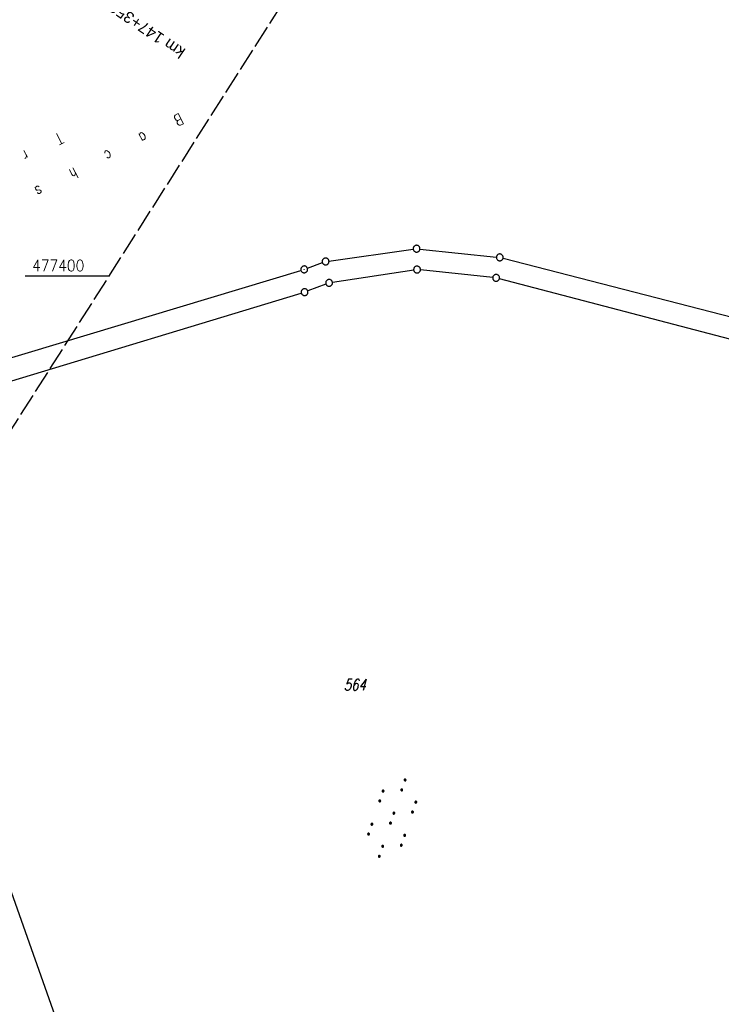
# Model space of a CAD drawing. Extents: x 510526 to 513920, y 467229 to 478797.
# Tile 447 of 467: x 513208 to 513362, y 477240 to 477456. Entities that reach past the tile are written whole.
import ezdxf

# ---------------------------------------------------------------- set-up
doc = ezdxf.new("R2010")
doc.units = 0
doc.header["$LTSCALE"] = 10
doc.header["$MEASUREMENT"] = 0
doc.linetypes.add('LT00', pattern=[0])
doc.linetypes.add('LT14', pattern=[0.6, 0.5, -0.1])
doc.layers.get('0').update_dxf_attribs({"linetype": 'LT00'})
doc.layers.add('-BLATT_87-RAND', color=7, linetype='LT14', plot=False)
for name, color, linetype in [('-EL-020', 250, 'LT00'), ('DFK_BES-NAME', 255, 'LT00'), ('DFK_FLUR_NR', 250, 'LT00'), ('DFK_GZPKT', 250, 'LT00'), ('DFK_KATASTER', 250, 'LT00'), ('DFK_NUTZUNG', 250, 'LT00'), ('DFK_TOPO-SYM', 252, 'LT00'), ('V87_RASTER', 250, 'LT00')]:
    doc.layers.add(name, color=color, linetype=linetype)
doc.styles.add('Arial', font='ARIAL.TTF')
doc.styles.get("Standard").update_dxf_attribs({"font": 'romans.shx'})

# ---------------------------------------------------------------- blocks, each defined once
blk = doc.blocks.new('SYMB7110')
at = {"color": 0, "linetype": 'ByBlock'}
for p, q in [((-0.515, 0.392919), (-0.515, 0.367081)), ((-0.51, 0.362895), (-0.51, 0.397105)), ((-0.505, 0.399164), (-0.505, 0.360836)), ((-0.5, 0.360204), (-0.5, 0.399796)), ((-0.495, 0.399164), (-0.495, 0.360836)), ((-0.49, 0.362895), (-0.49, 0.397105)), ((-0.485, 0.392919), (-0.485, 0.367081)), ((-0.48, 0.379874), (-0.48, 0.380145)), ((-0.285, 0.392919), (-0.285, 0.367081)), ((-0.28, 0.362895), (-0.28, 0.397105)), ((-0.275, 0.399164), (-0.275, 0.360836)), ((-0.27, 0.360204), (-0.27, 0.399796)), ((-0.265, 0.399164), (-0.265, 0.360836)), ((-0.26, 0.362895), (-0.26, 0.397105)), ((-0.255, 0.392919), (-0.255, 0.367081)), ((-0.25, 0.379874), (-0.25, 0.380146)), ((0.255, 0.392919), (0.255, 0.367081)), ((0.26, 0.362895), (0.26, 0.397105)), ((0.265, 0.399164), (0.265, 0.360836)), ((0.27, 0.360204), (0.27, 0.399796)), ((0.275, 0.399164), (0.275, 0.360836)), ((0.28, 0.362895), (0.28, 0.397105)), ((0.285, 0.392919), (0.285, 0.367081)), ((0.29, 0.379874), (0.29, 0.380145)), ((0.485, 0.392919), (0.485, 0.367081)), ((0.49, 0.362895), (0.49, 0.397105)), ((0.495, 0.399164), (0.495, 0.360836)), ((0.5, 0.360204), (0.5, 0.399796)), ((0.505, 0.399164), (0.505, 0.360836)), ((0.51, 0.362895), (0.51, 0.397105)), ((0.515, 0.392919), (0.515, 0.367081)), ((0.52, 0.379874), (0.52, 0.380146)), ((-0.9, 0.012919), (-0.9, -0.012919)), ((-0.895, -0.017106), (-0.895, 0.017105)), ((-0.89, 0.019164), (-0.89, -0.019164)), ((-0.885, -0.019797), (-0.885, 0.019796)), ((-0.88, 0.019164), (-0.88, -0.019164)), ((-0.875, -0.017106), (-0.875, 0.017105)), ((-0.87, 0.012919), (-0.87, -0.012919)), ((-0.865, -0.000126), (-0.865, 0.000145)), ((-0.67, 0.012919), (-0.67, -0.012919)), ((-0.665, -0.017106), (-0.665, 0.017105)), ((-0.66, 0.019164), (-0.66, -0.019164)), ((-0.655, -0.019797), (-0.655, 0.019796)), ((-0.65, 0.019164), (-0.65, -0.019164)), ((-0.645, -0.017106), (-0.645, 0.017105)), ((-0.64, 0.012919), (-0.64, -0.012919)), ((-0.635, -0.000126), (-0.635, 0.000145)), ((-0.13, 0.012919), (-0.13, -0.012919)), ((-0.125, -0.017105), (-0.125, 0.017105)), ((-0.12, 0.019164), (-0.12, -0.019164)), ((-0.115, -0.019796), (-0.115, 0.019796)), ((-0.11, 0.019164), (-0.11, -0.019164)), ((-0.105, -0.017105), (-0.105, 0.017105)), ((-0.1, 0.012919), (-0.1, -0.012919)), ((-0.095, -0.000126), (-0.095, 0.000146)), ((0.1, 0.012919), (0.1, -0.012919)), ((0.105, -0.017105), (0.105, 0.017105)), ((0.11, 0.019164), (0.11, -0.019164)), ((0.115, -0.019796), (0.115, 0.019796)), ((0.12, 0.019164), (0.12, -0.019164)), ((0.125, -0.017105), (0.125, 0.017105)), ((0.13, 0.012919), (0.13, -0.012919)), ((0.135, -0.000126), (0.135, 0.000146)), ((0.64, 0.012919), (0.64, -0.012919)), ((0.645, -0.017105), (0.645, 0.017105)), ((0.65, 0.019164), (0.65, -0.019164)), ((0.655, -0.019796), (0.655, 0.019796)), ((0.66, 0.019164), (0.66, -0.019164)), ((0.665, -0.017105), (0.665, 0.017105)), ((0.67, 0.012919), (0.67, -0.012919)), ((0.675, -0.000126), (0.675, 0.000146)), ((0.87, 0.012919), (0.87, -0.012919)), ((0.875, -0.017105), (0.875, 0.017105)), ((0.88, 0.019164), (0.88, -0.019164)), ((0.885, -0.019796), (0.885, 0.019796)), ((0.89, 0.019164), (0.89, -0.019164)), ((0.895, -0.017105), (0.895, 0.017105)), ((0.9, 0.012919), (0.9, -0.012919)), ((0.905, -0.000126), (0.905, 0.000146)), ((-0.515, -0.367081), (-0.515, -0.392919)), ((-0.51, -0.397105), (-0.51, -0.362895)), ((-0.505, -0.360836), (-0.505, -0.399164)), ((-0.5, -0.399796), (-0.5, -0.360204)), ((-0.495, -0.360836), (-0.495, -0.399164)), ((-0.49, -0.397106), (-0.49, -0.362895)), ((-0.485, -0.367081), (-0.485, -0.392919)), ((-0.48, -0.380126), (-0.48, -0.379855)), ((-0.285, -0.367081), (-0.285, -0.392919)), ((-0.28, -0.397105), (-0.28, -0.362895)), ((-0.275, -0.360836), (-0.275, -0.399164)), ((-0.27, -0.399796), (-0.27, -0.360204)), ((-0.265, -0.360836), (-0.265, -0.399164)), ((-0.26, -0.397105), (-0.26, -0.362895)), ((-0.255, -0.367081), (-0.255, -0.392919)), ((-0.25, -0.380126), (-0.25, -0.379855)), ((0.255, -0.367081), (0.255, -0.392919)), ((0.26, -0.397105), (0.26, -0.362895)), ((0.265, -0.360836), (0.265, -0.399164)), ((0.27, -0.399796), (0.27, -0.360204)), ((0.275, -0.360836), (0.275, -0.399164)), ((0.28, -0.397105), (0.28, -0.362895)), ((0.285, -0.367081), (0.285, -0.392919)), ((0.29, -0.380126), (0.29, -0.379855)), ((0.485, -0.367081), (0.485, -0.392919)), ((0.49, -0.397105), (0.49, -0.362895)), ((0.495, -0.360836), (0.495, -0.399164)), ((0.5, -0.399796), (0.5, -0.360204)), ((0.505, -0.360836), (0.505, -0.399164)), ((0.51, -0.397105), (0.51, -0.362895)), ((0.515, -0.367081), (0.515, -0.392919)), ((0.52, -0.380126), (0.52, -0.379855))]:
    blk.add_line(p, q, dxfattribs=at)
for points in [[(-0.48, 0.38), (-0.481981, 0.388678), (-0.48753, 0.395637), (-0.49555, 0.399499), (-0.50445, 0.399499), (-0.51247, 0.395637), (-0.518019, 0.388678), (-0.52, 0.38), (-0.518019, 0.371322), (-0.51247, 0.364363), (-0.50445, 0.360501), (-0.49555, 0.360501), (-0.48753, 0.364363), (-0.481981, 0.371322), (-0.48, 0.38)], [(-0.25, 0.38), (-0.251981, 0.388678), (-0.25753, 0.395637), (-0.26555, 0.399499), (-0.27445, 0.399499), (-0.28247, 0.395637), (-0.288019, 0.388678), (-0.29, 0.38), (-0.288019, 0.371322), (-0.28247, 0.364363), (-0.27445, 0.360501), (-0.26555, 0.360501), (-0.25753, 0.364363), (-0.251981, 0.371322), (-0.25, 0.38)], [(0.29, 0.38), (0.288019, 0.388678), (0.28247, 0.395637), (0.27445, 0.399499), (0.26555, 0.399499), (0.25753, 0.395637), (0.251981, 0.388678), (0.25, 0.38), (0.251981, 0.371322), (0.25753, 0.364363), (0.26555, 0.360501), (0.27445, 0.360501), (0.28247, 0.364363), (0.288019, 0.371322), (0.29, 0.38)], [(0.52, 0.38), (0.518019, 0.388678), (0.51247, 0.395637), (0.50445, 0.399499), (0.495549, 0.399499), (0.48753, 0.395637), (0.481981, 0.388678), (0.48, 0.38), (0.481981, 0.371322), (0.48753, 0.364363), (0.495549, 0.360501), (0.50445, 0.360501), (0.51247, 0.364363), (0.518019, 0.371322), (0.52, 0.38)], [(-0.865, 0), (-0.866981, 0.008678), (-0.87253, 0.015637), (-0.88055, 0.019498), (-0.88945, 0.019498), (-0.89747, 0.015637), (-0.903019, 0.008678), (-0.905, 0)], [(-0.905, 0), (-0.903019, -0.008678), (-0.89747, -0.015637), (-0.88945, -0.019499), (-0.88055, -0.019499), (-0.87253, -0.015637), (-0.866981, -0.008678), (-0.865, 0)], [(-0.635, 0), (-0.636981, 0.008678), (-0.64253, 0.015637), (-0.65055, 0.019498), (-0.65945, 0.019498), (-0.66747, 0.015637), (-0.673019, 0.008678), (-0.675, 0)], [(-0.675, 0), (-0.673019, -0.008678), (-0.66747, -0.015637), (-0.65945, -0.019499), (-0.65055, -0.019499), (-0.64253, -0.015637), (-0.636981, -0.008678), (-0.635, 0)], [(-0.095, 0), (-0.096981, 0.008678), (-0.10253, 0.015637), (-0.11055, 0.019499), (-0.11945, 0.019499), (-0.12747, 0.015637), (-0.133019, 0.008678), (-0.135, 0)], [(-0.135, 0), (-0.133019, -0.008678), (-0.12747, -0.015637), (-0.11945, -0.019499), (-0.11055, -0.019499), (-0.10253, -0.015637), (-0.096981, -0.008678), (-0.095, 0)], [(0.135, 0), (0.133019, 0.008678), (0.12747, 0.015637), (0.11945, 0.019499), (0.11055, 0.019499), (0.10253, 0.015637), (0.096981, 0.008678), (0.095, 0)], [(0.095, 0), (0.096981, -0.008678), (0.10253, -0.015637), (0.11055, -0.019499), (0.11945, -0.019499), (0.12747, -0.015637), (0.133019, -0.008678), (0.135, 0)], [(0.675, 0), (0.673019, 0.008678), (0.66747, 0.015637), (0.65945, 0.019499), (0.65055, 0.019499), (0.64253, 0.015637), (0.636981, 0.008678), (0.635, 0)], [(0.635, 0), (0.636981, -0.008678), (0.64253, -0.015637), (0.65055, -0.019499), (0.65945, -0.019499), (0.66747, -0.015637), (0.673019, -0.008678), (0.675, 0)], [(0.905, 0), (0.903019, 0.008678), (0.89747, 0.015637), (0.88945, 0.019499), (0.88055, 0.019499), (0.87253, 0.015637), (0.866981, 0.008678), (0.865, 0)], [(0.865, 0), (0.866981, -0.008678), (0.87253, -0.015637), (0.88055, -0.019499), (0.88945, -0.019499), (0.89747, -0.015637), (0.903019, -0.008678), (0.905, 0)], [(-0.48, -0.38), (-0.481981, -0.371322), (-0.48753, -0.364363), (-0.49555, -0.360501), (-0.50445, -0.360501), (-0.51247, -0.364363), (-0.518019, -0.371322), (-0.52, -0.38), (-0.518019, -0.388678), (-0.51247, -0.395637), (-0.50445, -0.399499), (-0.49555, -0.399499), (-0.48753, -0.395637), (-0.481981, -0.388678), (-0.48, -0.38)], [(-0.25, -0.38), (-0.251981, -0.371322), (-0.25753, -0.364363), (-0.26555, -0.360501), (-0.27445, -0.360501), (-0.28247, -0.364363), (-0.288019, -0.371322), (-0.29, -0.38), (-0.288019, -0.388678), (-0.28247, -0.395637), (-0.27445, -0.399499), (-0.26555, -0.399499), (-0.25753, -0.395637), (-0.251981, -0.388678), (-0.25, -0.38)], [(0.29, -0.38), (0.288019, -0.371322), (0.28247, -0.364363), (0.27445, -0.360501), (0.26555, -0.360501), (0.25753, -0.364363), (0.251981, -0.371322), (0.25, -0.38), (0.251981, -0.388678), (0.25753, -0.395637), (0.26555, -0.399499), (0.27445, -0.399499), (0.28247, -0.395637), (0.288019, -0.388678), (0.29, -0.38)], [(0.52, -0.38), (0.518019, -0.371322), (0.51247, -0.364363), (0.50445, -0.360501), (0.495549, -0.360501), (0.48753, -0.364363), (0.481981, -0.371322), (0.48, -0.38), (0.481981, -0.388678), (0.48753, -0.395637), (0.495549, -0.399499), (0.50445, -0.399499), (0.51247, -0.395637), (0.518019, -0.388678), (0.52, -0.38)]]:
    blk.add_lwpolyline(points, dxfattribs=at)
blk = doc.blocks.new('SYMB7301')
at = {"color": 0, "linetype": 'ByBlock'}
for p, q in [((-0.128693, 0), (0, 0.128693)), ((0, -0.128693), (-0.128693, 0)), ((0, 0.128693), (0.128693, 0)), ((0.128693, 0), (0, -0.128693)), ((0.000059, -0.009738), (0.000059, 0.009897)), ((-0.00901, -0.004339), (-0.002225, -0.009749))]:
    blk.add_line(p, q, dxfattribs=at)
for points in [[(-0.002225, 0.009749), (-0.00901, 0.004339), (-0.00901, -0.004339)], [(0.01, 0), (0.006235, 0.007818), (-0.002225, 0.009749)], [(-0.002225, -0.009749), (0.006235, -0.007818), (0.01, 0)]]:
    blk.add_lwpolyline(points, dxfattribs=at)
blk = doc.blocks.new('SYMB7010')
at = {"color": 0, "linetype": 'ByBlock'}
for points in [[(-0.031408, 0.499213), (-0.093728, 0.49134), (-0.15457, 0.475719), (-0.212975, 0.452595), (-0.268021, 0.422333), (-0.31884, 0.385411), (-0.36463, 0.342411), (-0.40467, 0.29401), (-0.438329, 0.240973), (-0.465074, 0.184136), (-0.484486, 0.124395), (-0.496256, 0.062692), (-0.5002, 0)], [(-0.5002, 0), (-0.496256, -0.062692), (-0.484486, -0.124395), (-0.465075, -0.184136), (-0.438329, -0.240973), (-0.404671, -0.29401), (-0.36463, -0.342411), (-0.31884, -0.385411), (-0.268021, -0.422333), (-0.212975, -0.452595), (-0.154571, -0.475719), (-0.093728, -0.49134), (-0.031408, -0.499213), (0.031408, -0.499213)], [(0.5002, 0), (0.496256, 0.062692), (0.484485, 0.124395), (0.465074, 0.184136), (0.438329, 0.240973), (0.40467, 0.29401), (0.36463, 0.342411), (0.31884, 0.385411), (0.268021, 0.422333), (0.212975, 0.452595), (0.15457, 0.475719), (0.093728, 0.49134), (0.031408, 0.499213), (-0.031408, 0.499213)], [(0.031408, -0.499213), (0.093728, -0.491341), (0.15457, -0.475719), (0.212975, -0.452595), (0.268021, -0.422333), (0.31884, -0.385411), (0.36463, -0.342411), (0.404671, -0.294011), (0.438329, -0.240974), (0.465075, -0.184136), (0.484486, -0.124395), (0.496256, -0.062692), (0.500201, 0)]]:
    blk.add_lwpolyline(points, dxfattribs=at)

msp = doc.modelspace()

# ---------------------------------------------------------------- linework, layer by layer
at = {"layer": '-BLATT_87-RAND'}
msp.add_lwpolyline([(513217.94, 477919.22), (512721.33, 477138.83), (512963.46, 476984.75), (513460.07, 477765.13), (513217.94, 477919.22)], dxfattribs=at)
at = {"layer": 'DFK_KATASTER'}
for p, q in [((513276.04, 477403.24), (513294.57, 477405.85)), ((513296.06, 477405.87), (513312.87, 477404.12)), ((513271.29, 477401.66), (513274.6, 477402.88)), ((513314.35, 477403.85), (513400.7, 477381.65)), ((513117.71, 477355.26), (513269.87, 477401.18)), ((513294.68, 477401.25), (513276.82, 477398.54)), ((513312.07, 477399.61), (513296.17, 477401.28)), ((513275.38, 477398.17), (513271.37, 477396.66)), ((513400.22, 477376.54), (513313.55, 477399.34)), ((513171.58, 477366.34), (513269.95, 477396.18)), ((513206.1, 477264.47), (513236.72, 477177.97))]:
    msp.add_line(p, q, dxfattribs=at)
at = {"layer": 'V87_RASTER'}
msp.add_line((513209.21, 477400), (513227.71, 477400), dxfattribs=at)

# ---------------------------------------------------------------- block references
at = {"layer": 'DFK_GZPKT', "xscale": 1.499999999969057, "yscale": 1.5, "zscale": 1.5, "rotation": 251.2881100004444}
for p in [(513295.31, 477405.95), (513313.62, 477404.04), (513275.3, 477403.14), (513270.59, 477401.4), (513295.42, 477401.36), (513312.82, 477399.53), (513276.08, 477398.43), (513270.67, 477396.4)]:
    msp.add_blockref('SYMB7010', p, dxfattribs=at)
at = {"layer": 'DFK_NUTZUNG', "xscale": 10, "yscale": 10, "zscale": 10, "rotation": 251.28826}
msp.add_blockref('SYMB7110', (513289.95, 477280.68), dxfattribs=at)
at = {"layer": 'DFK_TOPO-SYM', "xscale": 0.1, "yscale": 0.1, "zscale": 0.1, "rotation": 359.99968}
msp.add_blockref('SYMB7301', (513270.59, 477401.4), dxfattribs=at)

# ---------------------------------------------------------------- texts
at = {"layer": '-EL-020', "style": 'Arial'}
msp.add_text(' km 147+358.214', height=2.5, rotation=-214.1657, dxfattribs=at).set_placement((513245.48, 477449.2))
at = {"layer": 'DFK_BES-NAME', "width": 0.75}
for s, p in [('B     a     c     h     s     t     ä     t     t', (513243.15, 477435.82)), ('T     r     a     d', (513216.69, 477431.57))]:
    msp.add_text(s, height=2.5, rotation=207.2107, dxfattribs=at).set_placement(p)
at = {"layer": 'DFK_FLUR_NR', "oblique": 13.754, "width": 0.75}
msp.add_text('564', height=2.5, rotation=-0.0003, dxfattribs=at).set_placement((513279.32, 477308.77))
at = {"layer": 'V87_RASTER', "width": 0.893}
msp.add_text(' 477400', height=2.5, rotation=359.9987, dxfattribs=at).set_placement((513209.21, 477401))

doc.saveas('drawing.dxf')
